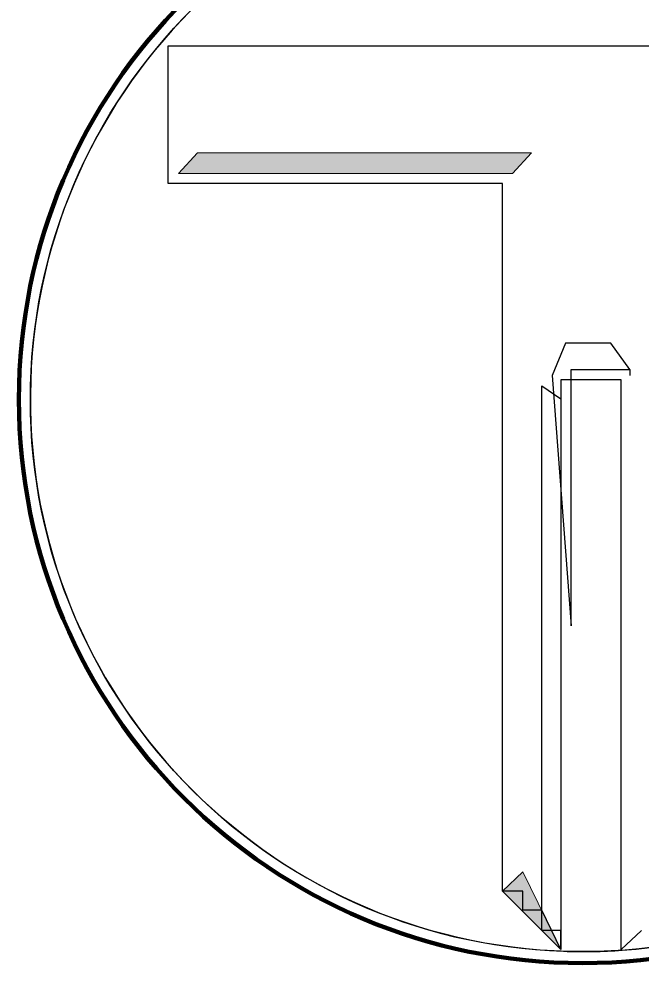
# Model space of a CAD drawing. Extents: x 553962 to 842807, y 8883888 to 9032388.
# Drawn here: x 808502 to 809564, y 8898780 to 8900391 of the extents above; entities that cross this region are included whole.
import ezdxf

# ---------------------------------------------------------------- set-up
doc = ezdxf.new("R2010")
doc.units = 0
doc.header["$LTSCALE"] = 160
doc.layers.add('1', color=7, linetype='Continuous', lineweight=13)

msp = doc.modelspace()

# ---------------------------------------------------------------- hatches: boundary and pattern name
at = {"layer": '1'}
for points in [[(808774.8, 8900127.8), (808807.3, 8900162.8), (809377.3, 8900162.8), (809344.8, 8900127.8)], [(809427.3, 8898802.8), (809362.3, 8898935.3), (809327.3, 8898902.8), (809427.3, 8898802.8)]]:
    msp.add_hatch(color=256, dxfattribs=at).paths.add_polyline_path(points)

# ---------------------------------------------------------------- linework, layer by layer
msp.add_line((809529.8, 8898802.8), (809529.8, 8898835.3), dxfattribs=at)
at = {"layer": '1', "lineweight": 25}
msp.add_line((809529.8, 8898802.8), (809529.8, 8898835.3), dxfattribs=at)
at = {"layer": '1'}
for points in [[(808757.3, 8900345.3), (810167.3, 8900345.3)], [(809427.3, 8899340.3), (809427.3, 8899305.3), (809427.3, 8899272.8), (809427.3, 8899272.8), (809427.3, 8899235.3), (809427.3, 8899205.3), (809427.3, 8899205.3), (809427.3, 8899170.3), (809427.3, 8899170.3), (809427.3, 8899137.8), (809427.3, 8899102.8), (809427.3, 8899102.8), (809427.3, 8899070.3), (809427.3, 8899035.3), (809427.3, 8899035.3), (809427.3, 8899005.3), (809427.3, 8899005.3), (809427.3, 8898967.8), (809427.3, 8898967.8), (809427.3, 8898935.3), (809427.3, 8898935.3), (809427.3, 8898902.8), (809427.3, 8898902.8), (809427.3, 8898902.8), (809427.3, 8898870.3), (809427.3, 8898870.3), (809427.3, 8898870.3), (809427.3, 8898835.3), (809427.3, 8898835.3), (809427.3, 8898835.3), (809427.3, 8898835.3), (809427.3, 8898802.8), (809427.3, 8898802.8), (809427.3, 8898802.8), (809427.3, 8898802.8), (809427.3, 8898802.8), (809427.3, 8898802.8), (809427.3, 8898802.8), (809427.3, 8898835.3), (809394.8, 8898835.3), (809394.8, 8898870.3), (809362.3, 8898870.3), (809362.3, 8898902.8), (809327.3, 8898902.8), (809327.3, 8898902.8), (809327.3, 8898935.3), (809327.3, 8900110.3), (808757.3, 8900110.3), (808757.3, 8900345.3)], [(808757.3, 8900345.3), (810167.3, 8900345.3)], [(809427.3, 8899340.3), (809427.3, 8899305.3), (809427.3, 8899272.8), (809427.3, 8899272.8), (809427.3, 8899235.3), (809427.3, 8899205.3), (809427.3, 8899205.3), (809427.3, 8899170.3), (809427.3, 8899170.3), (809427.3, 8899137.8), (809427.3, 8899102.8), (809427.3, 8899102.8), (809427.3, 8899070.3), (809427.3, 8899035.3), (809427.3, 8899035.3), (809427.3, 8899005.3), (809427.3, 8899005.3), (809427.3, 8898967.8), (809427.3, 8898967.8), (809427.3, 8898935.3), (809427.3, 8898935.3), (809427.3, 8898902.8), (809427.3, 8898902.8), (809427.3, 8898902.8), (809427.3, 8898870.3), (809427.3, 8898870.3), (809427.3, 8898870.3), (809427.3, 8898835.3), (809427.3, 8898835.3), (809427.3, 8898835.3), (809427.3, 8898835.3), (809427.3, 8898802.8), (809427.3, 8898802.8), (809427.3, 8898802.8), (809427.3, 8898802.8), (809427.3, 8898802.8), (809427.3, 8898802.8), (809427.3, 8898802.8), (809427.3, 8898835.3), (809394.8, 8898835.3), (809394.8, 8898870.3), (809362.3, 8898870.3), (809362.3, 8898902.8), (809327.3, 8898902.8), (809327.3, 8898902.8), (809327.3, 8898935.3), (809327.3, 8900110.3), (808757.3, 8900110.3), (808757.3, 8900345.3)], [(809529.8, 8898835.3), (809529.8, 8898835.3), (809529.8, 8898835.3), (809529.8, 8898835.3), (809529.8, 8898870.3), (809529.8, 8898870.3), (809529.8, 8898870.3), (809529.8, 8898902.8), (809529.8, 8898902.8), (809529.8, 8898902.8), (809529.8, 8898935.3), (809529.8, 8898935.3), (809529.8, 8898967.8), (809529.8, 8898967.8), (809529.8, 8899005.3), (809529.8, 8899005.3), (809529.8, 8899035.3), (809529.8, 8899035.3), (809529.8, 8899070.3), (809529.8, 8899102.8), (809529.8, 8899102.8), (809529.8, 8899137.8), (809529.8, 8899170.3), (809529.8, 8899170.3), (809529.8, 8899205.3), (809529.8, 8899205.3), (809529.8, 8899235.3), (809529.8, 8899272.8), (809529.8, 8899272.8), (809529.8, 8899305.3), (809529.8, 8899340.3), (809529.8, 8899340.3), (809529.8, 8899372.8), (809529.8, 8899405.3), (809529.8, 8899405.3), (809529.8, 8899437.8), (809529.8, 8899475.3), (809529.8, 8899475.3), (809529.8, 8899505.3), (809529.8, 8899505.3), (809529.8, 8899540.3), (809529.8, 8899540.3), (809529.8, 8899572.8), (809529.8, 8899607.8), (809529.8, 8899607.8), (809529.8, 8899640.3), (809529.8, 8899640.3), (809529.8, 8899640.3), (809529.8, 8899675.3), (809529.8, 8899675.3), (809529.8, 8899705.3), (809529.8, 8899705.3), (809529.8, 8899705.3), (809529.8, 8899742.8), (809529.8, 8899742.8), (809529.8, 8899742.8), (809529.8, 8899742.8), (809529.8, 8899775.3), (809529.8, 8899775.3), (809529.8, 8899775.3), (809529.8, 8899775.3), (809529.8, 8899775.3), (809529.8, 8899775.3), (809529.8, 8899775.3), (809529.8, 8899775.3), (809494.8, 8899775.3), (809494.8, 8899775.3), (809462.3, 8899775.3), (809462.3, 8899775.3), (809427.3, 8899775.3), (809427.3, 8899775.3), (809427.3, 8899775.3), (809427.3, 8899775.3), (809427.3, 8899775.3), (809427.3, 8899742.8), (809427.3, 8899742.8), (809427.3, 8899742.8), (809427.3, 8899742.8), (809427.3, 8899705.3), (809427.3, 8899705.3), (809427.3, 8899705.3), (809427.3, 8899675.3), (809427.3, 8899675.3), (809427.3, 8899640.3), (809427.3, 8899640.3), (809427.3, 8899640.3), (809427.3, 8899607.8), (809427.3, 8899607.8), (809427.3, 8899572.8), (809427.3, 8899540.3), (809427.3, 8899540.3), (809427.3, 8899505.3), (809427.3, 8899505.3), (809427.3, 8899475.3), (809427.3, 8899475.3), (809427.3, 8899437.8), (809427.3, 8899405.3), (809427.3, 8899405.3), (809427.3, 8899372.8), (809427.3, 8899340.3)], [(809529.8, 8899765.3), (809529.8, 8899775.3), (809529.8, 8899775.3), (809529.8, 8899775.3), (809529.8, 8899775.3), (809529.8, 8899775.3), (809529.8, 8899775.3), (809529.8, 8899775.3), (809529.8, 8899775.3), (809494.8, 8899775.3), (809494.8, 8899775.3), (809462.3, 8899775.3), (809462.3, 8899775.3), (809427.3, 8899775.3), (809427.3, 8899775.3), (809427.3, 8899775.3), (809427.3, 8899775.3), (809427.3, 8899775.3), (809427.3, 8899742.8), (809427.3, 8899742.8), (809427.3, 8899742.8), (809427.3, 8899742.8), (809427.3, 8899705.3), (809427.3, 8899705.3), (809427.3, 8899705.3), (809427.3, 8899675.3), (809427.3, 8899675.3), (809427.3, 8899640.3), (809427.3, 8899640.3), (809427.3, 8899640.3), (809427.3, 8899607.8), (809427.3, 8899607.8), (809427.3, 8899572.8), (809427.3, 8899540.3), (809427.3, 8899540.3), (809427.3, 8899505.3), (809427.3, 8899505.3), (809427.3, 8899475.3), (809427.3, 8899475.3), (809427.3, 8899437.8), (809427.3, 8899405.3), (809427.3, 8899405.3), (809427.3, 8899372.8), (809427.3, 8899340.3)], [(809529.8, 8898835.3), (809529.8, 8898835.3), (809529.8, 8898835.3), (809529.8, 8898835.3), (809529.8, 8898870.3), (809529.8, 8898870.3), (809529.8, 8898870.3), (809529.8, 8898902.8), (809529.8, 8898902.8), (809529.8, 8898902.8), (809529.8, 8898935.3), (809529.8, 8898935.3), (809529.8, 8898967.8), (809529.8, 8898967.8), (809529.8, 8899005.3), (809529.8, 8899005.3), (809529.8, 8899035.3), (809529.8, 8899035.3), (809529.8, 8899070.3), (809529.8, 8899102.8), (809529.8, 8899102.8), (809529.8, 8899137.8), (809529.8, 8899170.3), (809529.8, 8899170.3), (809529.8, 8899205.3), (809529.8, 8899205.3), (809529.8, 8899235.3), (809529.8, 8899272.8), (809529.8, 8899272.8), (809529.8, 8899305.3), (809529.8, 8899340.3), (809529.8, 8899340.3), (809529.8, 8899372.8), (809529.8, 8899405.3), (809529.8, 8899405.3), (809529.8, 8899437.8), (809529.8, 8899475.3), (809529.8, 8899475.3), (809529.8, 8899505.3), (809529.8, 8899505.3), (809529.8, 8899540.3), (809529.8, 8899540.3), (809529.8, 8899572.8), (809529.8, 8899607.8), (809529.8, 8899607.8), (809529.8, 8899640.3), (809529.8, 8899640.3), (809529.8, 8899640.3), (809529.8, 8899675.3), (809529.8, 8899675.3), (809529.8, 8899705.3), (809529.8, 8899705.3), (809529.8, 8899705.3), (809529.8, 8899742.8), (809529.8, 8899742.8), (809529.8, 8899742.8), (809529.8, 8899742.8), (809529.8, 8899765.3)], [(809564.8, 8898835.3), (809529.8, 8898802.8), (809529.8, 8898802.8), (809529.8, 8898802.8), (809529.8, 8898802.8), (809529.8, 8898802.8), (809529.8, 8898802.8), (809529.8, 8898802.8)], [(809564.8, 8898835.3), (809529.8, 8898802.8), (809529.8, 8898802.8), (809529.8, 8898802.8), (809529.8, 8898802.8), (809529.8, 8898802.8), (809529.8, 8898802.8), (809529.8, 8898802.8)]]:
    msp.add_lwpolyline(points, dxfattribs=at)
at = {"layer": '1', "lineweight": 25}
for points in [[(808757.3, 8900345.3), (810167.3, 8900345.3)], [(809427.3, 8899340.3), (809427.3, 8899305.3), (809427.3, 8899272.8), (809427.3, 8899272.8), (809427.3, 8899235.3), (809427.3, 8899205.3), (809427.3, 8899205.3), (809427.3, 8899170.3), (809427.3, 8899170.3), (809427.3, 8899137.8), (809427.3, 8899102.8), (809427.3, 8899102.8), (809427.3, 8899070.3), (809427.3, 8899035.3), (809427.3, 8899035.3), (809427.3, 8899005.3), (809427.3, 8899005.3), (809427.3, 8898967.8), (809427.3, 8898967.8), (809427.3, 8898935.3), (809427.3, 8898935.3), (809427.3, 8898902.8), (809427.3, 8898902.8), (809427.3, 8898902.8), (809427.3, 8898870.3), (809427.3, 8898870.3), (809427.3, 8898870.3), (809427.3, 8898835.3), (809427.3, 8898835.3), (809427.3, 8898835.3), (809427.3, 8898835.3), (809427.3, 8898802.8), (809427.3, 8898802.8), (809427.3, 8898802.8), (809427.3, 8898802.8), (809427.3, 8898802.8), (809427.3, 8898802.8), (809427.3, 8898802.8), (809427.3, 8898835.3), (809394.8, 8898835.3), (809394.8, 8898870.3), (809362.3, 8898870.3), (809362.3, 8898902.8), (809327.3, 8898902.8), (809327.3, 8898902.8), (809327.3, 8898935.3), (809327.3, 8900110.3), (808757.3, 8900110.3), (808757.3, 8900345.3)], [(809427.3, 8898802.8), (809427.3, 8898835.3), (809394.8, 8898835.3), (809394.8, 8898870.3), (809362.3, 8898870.3), (809362.3, 8898902.8), (809327.3, 8898902.8), (809327.3, 8898902.8), (809327.3, 8898935.3), (809327.3, 8900110.3), (808757.3, 8900110.3), (808757.3, 8900345.3)], [(808757.3, 8900345.3), (810167.3, 8900345.3)], [(809544.8, 8899792.8), (809512.3, 8899837.8), (809434.8, 8899837.8), (809412.3, 8899782.8), (809444.8, 8899355.3)], [(809444.8, 8899355.3), (809444.8, 8899390.3), (809444.8, 8899425.3), (809444.8, 8899425.3), (809444.8, 8899455.3), (809444.8, 8899490.3), (809444.8, 8899490.3), (809444.8, 8899525.3), (809444.8, 8899525.3), (809444.8, 8899557.8), (809444.8, 8899557.8), (809444.8, 8899592.8), (809444.8, 8899625.3), (809444.8, 8899625.3), (809444.8, 8899657.8), (809444.8, 8899657.8), (809444.8, 8899657.8), (809444.8, 8899692.8), (809444.8, 8899692.8), (809444.8, 8899725.3), (809444.8, 8899725.3), (809444.8, 8899725.3), (809444.8, 8899760.3), (809444.8, 8899760.3), (809444.8, 8899760.3), (809444.8, 8899760.3), (809444.8, 8899792.8), (809444.8, 8899792.8), (809444.8, 8899792.8), (809444.8, 8899792.8), (809444.8, 8899792.8), (809479.8, 8899792.8), (809479.8, 8899792.8), (809512.3, 8899792.8), (809512.3, 8899792.8), (809544.8, 8899792.8), (809544.8, 8899792.8), (809544.8, 8899792.8), (809544.8, 8899792.8), (809544.8, 8899792.8), (809544.8, 8899792.8), (809544.8, 8899792.8), (809544.8, 8899792.8), (809544.8, 8899782.8)], [(809394.8, 8898870.3), (809394.8, 8899765.3), (809427.3, 8899742.8)], [(809529.8, 8899765.3), (809529.8, 8899775.3), (809529.8, 8899775.3), (809529.8, 8899775.3), (809529.8, 8899775.3), (809529.8, 8899775.3), (809529.8, 8899775.3), (809529.8, 8899775.3), (809529.8, 8899775.3), (809494.8, 8899775.3), (809494.8, 8899775.3), (809462.3, 8899775.3), (809462.3, 8899775.3), (809427.3, 8899775.3), (809427.3, 8899775.3), (809427.3, 8899775.3), (809427.3, 8899775.3), (809427.3, 8899775.3), (809427.3, 8899742.8), (809427.3, 8899742.8), (809427.3, 8899742.8), (809427.3, 8899742.8), (809427.3, 8899705.3), (809427.3, 8899705.3), (809427.3, 8899705.3), (809427.3, 8899675.3), (809427.3, 8899675.3), (809427.3, 8899640.3), (809427.3, 8899640.3), (809427.3, 8899640.3), (809427.3, 8899607.8), (809427.3, 8899607.8), (809427.3, 8899572.8), (809427.3, 8899540.3), (809427.3, 8899540.3), (809427.3, 8899505.3), (809427.3, 8899505.3), (809427.3, 8899475.3), (809427.3, 8899475.3), (809427.3, 8899437.8), (809427.3, 8899405.3), (809427.3, 8899405.3), (809427.3, 8899372.8), (809427.3, 8899340.3)], [(809529.8, 8899765.3), (809529.8, 8899775.3), (809529.8, 8899775.3), (809529.8, 8899775.3), (809529.8, 8899775.3), (809529.8, 8899775.3), (809529.8, 8899775.3), (809529.8, 8899775.3), (809529.8, 8899775.3), (809494.8, 8899775.3), (809494.8, 8899775.3), (809462.3, 8899775.3), (809462.3, 8899775.3), (809427.3, 8899775.3), (809427.3, 8899775.3), (809427.3, 8899775.3), (809427.3, 8899775.3), (809427.3, 8899775.3), (809427.3, 8899742.8), (809427.3, 8899742.8), (809427.3, 8899742.8), (809427.3, 8899742.8), (809427.3, 8899705.3), (809427.3, 8899705.3), (809427.3, 8899705.3), (809427.3, 8899675.3), (809427.3, 8899675.3), (809427.3, 8899640.3), (809427.3, 8899640.3), (809427.3, 8899640.3), (809427.3, 8899607.8), (809427.3, 8899607.8), (809427.3, 8899572.8), (809427.3, 8899540.3), (809427.3, 8899540.3), (809427.3, 8899505.3), (809427.3, 8899505.3), (809427.3, 8899475.3), (809427.3, 8899475.3), (809427.3, 8899437.8), (809427.3, 8899405.3), (809427.3, 8899405.3), (809427.3, 8899372.8), (809427.3, 8899340.3)], [(809529.8, 8898835.3), (809529.8, 8898835.3), (809529.8, 8898835.3), (809529.8, 8898835.3), (809529.8, 8898870.3), (809529.8, 8898870.3), (809529.8, 8898870.3), (809529.8, 8898902.8), (809529.8, 8898902.8), (809529.8, 8898902.8), (809529.8, 8898935.3), (809529.8, 8898935.3), (809529.8, 8898967.8), (809529.8, 8898967.8), (809529.8, 8899005.3), (809529.8, 8899005.3), (809529.8, 8899035.3), (809529.8, 8899035.3), (809529.8, 8899070.3), (809529.8, 8899102.8), (809529.8, 8899102.8), (809529.8, 8899137.8), (809529.8, 8899170.3), (809529.8, 8899170.3), (809529.8, 8899205.3), (809529.8, 8899205.3), (809529.8, 8899235.3), (809529.8, 8899272.8), (809529.8, 8899272.8), (809529.8, 8899305.3), (809529.8, 8899340.3), (809529.8, 8899340.3), (809529.8, 8899372.8), (809529.8, 8899405.3), (809529.8, 8899405.3), (809529.8, 8899437.8), (809529.8, 8899475.3), (809529.8, 8899475.3), (809529.8, 8899505.3), (809529.8, 8899505.3), (809529.8, 8899540.3), (809529.8, 8899540.3), (809529.8, 8899572.8), (809529.8, 8899607.8), (809529.8, 8899607.8), (809529.8, 8899640.3), (809529.8, 8899640.3), (809529.8, 8899640.3), (809529.8, 8899675.3), (809529.8, 8899675.3), (809529.8, 8899705.3), (809529.8, 8899705.3), (809529.8, 8899705.3), (809529.8, 8899742.8), (809529.8, 8899742.8), (809529.8, 8899742.8), (809529.8, 8899742.8), (809529.8, 8899765.3)], [(809529.8, 8898835.3), (809529.8, 8898835.3), (809529.8, 8898835.3), (809529.8, 8898835.3), (809529.8, 8898870.3), (809529.8, 8898870.3), (809529.8, 8898870.3), (809529.8, 8898902.8), (809529.8, 8898902.8), (809529.8, 8898902.8), (809529.8, 8898935.3), (809529.8, 8898935.3), (809529.8, 8898967.8), (809529.8, 8898967.8), (809529.8, 8899005.3), (809529.8, 8899005.3), (809529.8, 8899035.3), (809529.8, 8899035.3), (809529.8, 8899070.3), (809529.8, 8899102.8), (809529.8, 8899102.8), (809529.8, 8899137.8), (809529.8, 8899170.3), (809529.8, 8899170.3), (809529.8, 8899205.3), (809529.8, 8899205.3), (809529.8, 8899235.3), (809529.8, 8899272.8), (809529.8, 8899272.8), (809529.8, 8899305.3), (809529.8, 8899340.3), (809529.8, 8899340.3), (809529.8, 8899372.8), (809529.8, 8899405.3), (809529.8, 8899405.3), (809529.8, 8899437.8), (809529.8, 8899475.3), (809529.8, 8899475.3), (809529.8, 8899505.3), (809529.8, 8899505.3), (809529.8, 8899540.3), (809529.8, 8899540.3), (809529.8, 8899572.8), (809529.8, 8899607.8), (809529.8, 8899607.8), (809529.8, 8899640.3), (809529.8, 8899640.3), (809529.8, 8899640.3), (809529.8, 8899675.3), (809529.8, 8899675.3), (809529.8, 8899705.3), (809529.8, 8899705.3), (809529.8, 8899705.3), (809529.8, 8899742.8), (809529.8, 8899742.8), (809529.8, 8899742.8), (809529.8, 8899742.8), (809529.8, 8899765.3)], [(809427.3, 8899742.8), (809427.3, 8898802.8), (809394.8, 8898870.3)], [(809427.3, 8899340.3), (809427.3, 8899305.3), (809427.3, 8899272.8), (809427.3, 8899272.8), (809427.3, 8899235.3), (809427.3, 8899205.3), (809427.3, 8899205.3), (809427.3, 8899170.3), (809427.3, 8899170.3), (809427.3, 8899137.8), (809427.3, 8899102.8), (809427.3, 8899102.8), (809427.3, 8899070.3), (809427.3, 8899035.3), (809427.3, 8899035.3), (809427.3, 8899005.3), (809427.3, 8899005.3), (809427.3, 8898967.8), (809427.3, 8898967.8), (809427.3, 8898935.3), (809427.3, 8898935.3), (809427.3, 8898902.8), (809427.3, 8898902.8), (809427.3, 8898902.8), (809427.3, 8898870.3), (809427.3, 8898870.3), (809427.3, 8898870.3), (809427.3, 8898835.3), (809427.3, 8898835.3), (809427.3, 8898835.3), (809427.3, 8898835.3), (809427.3, 8898802.8)], [(809564.8, 8898835.3), (809529.8, 8898802.8), (809529.8, 8898802.8), (809529.8, 8898802.8), (809529.8, 8898802.8), (809529.8, 8898802.8), (809529.8, 8898802.8), (809529.8, 8898802.8)], [(809564.8, 8898835.3), (809529.8, 8898802.8)]]:
    msp.add_lwpolyline(points, dxfattribs=at)
at = {"layer": '1'}
for points in [[(808774.8, 8900127.8), (808807.3, 8900162.8), (809377.3, 8900162.8), (809344.8, 8900127.8)], [(808774.8, 8900127.8), (808807.3, 8900162.8), (809377.3, 8900162.8), (809344.8, 8900127.8)], [(809427.3, 8898802.8), (809362.3, 8898935.3), (809327.3, 8898902.8), (809427.3, 8898802.8)], [(809427.3, 8898802.8), (809362.3, 8898935.3), (809327.3, 8898902.8)]]:
    msp.add_lwpolyline(points, close=True, dxfattribs=at)
at = {"layer": '1', "lineweight": 106}
msp.add_circle((809464.4, 8899741.7), 962, dxfattribs=at)
at = {"layer": '1', "lineweight": 25}
msp.add_circle((809464.4, 8899741.7), 942.4, dxfattribs=at)
for start, end in [(274.0977, 267.9951), (267.9951, 274.0856)]:
    msp.add_arc((809464.4, 8899741.7), 942.4, start, end, dxfattribs=at)

doc.saveas('drawing.dxf')
